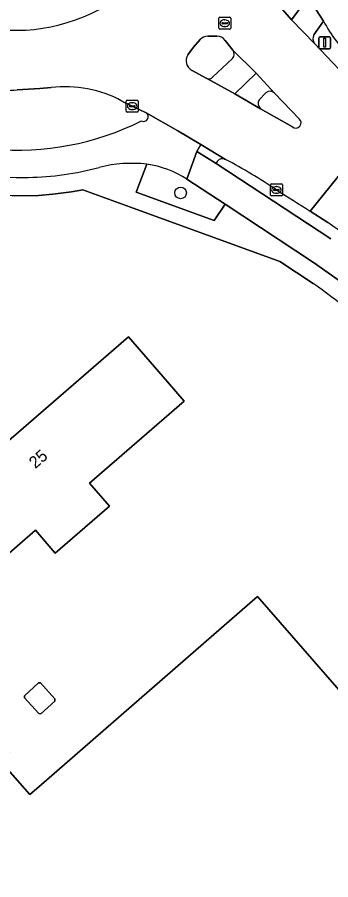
# Model space of a CAD drawing. Extents: x 156141 to 158132, y 385651 to 388333.
# Drawn here: x 156675.8 to 156702, y 386934.3 to 387006.5 of the extents above; entities that cross this region are included whole.
import ezdxf

# ---------------------------------------------------------------- set-up
doc = ezdxf.new("R2010")
doc.units = 0
for name, color, linetype in [('IMGEO_Berm_gesloten', 7, 'Continuous'), ('IMGEO_Berm_groen', 7, 'Continuous'), ('IMGEO_Boom', 7, 'Continuous'), ('IMGEO_Erf', 7, 'Continuous'), ('IMGEO_Fietspad_gesloten', 7, 'Continuous'), ('IMGEO_Groenvoorziening', 7, 'Continuous'), ('IMGEO_Kolk', 7, 'Continuous'), ('IMGEO_Lage_trafo', 7, 'Continuous'), ('IMGEO_Pand', 7, 'Continuous'), ('IMGEO_Pand_nummerreeks', 7, 'Continuous'), ('IMGEO_Rijbaan_lokaal_gesloten', 7, 'Continuous'), ('IMGEO_Rioolput', 7, 'Continuous'), ('IMGEO_Verkeersbordpaal', 7, 'Continuous'), ('IMGEO_Verkeerseiland_gesloten', 7, 'Continuous'), ('IMGEO_Verkeerseiland_groen', 7, 'Continuous'), ('IMGEO_Voetpad_gesloten', 7, 'Continuous'), ('IMGEO_Voetpad_open', 7, 'Continuous')]:
    doc.layers.add(name, color=color, linetype=linetype)

msp = doc.modelspace()

# ---------------------------------------------------------------- linework, layer by layer
at = {"layer": 'IMGEO_Berm_gesloten'}
msp.add_arc((156675.597, 387020.358), 15.001, 133.93925, 309.15005, dxfattribs=at)
at = {"layer": 'IMGEO_Berm_groen'}
for points in [[(156701.387, 387006.132), (156700.593, 387004.966)], [(156700.643, 387004.256), (156704.25, 387000.459), (156706.491, 386997.928), (156713.709, 386990.228), (156724.127, 386979.067), (156726.304, 386976.747)], [(156692.525, 386994.411), (156692.417, 386994.202), (156702.016, 386987.906)], [(156701.754, 386989.26), (156700.285, 386990.228)]]:
    msp.add_lwpolyline(points, dxfattribs=at)
for centre, radius, start, end in [((156713.634, 387012.787), 13.938, 208.5177, 224.98093), ((156701.143, 387004.648), 0.636, 149.98204, 218.07448), ((156692.945, 386994.076), 0.538, 61.94547, 141.39386), ((156669.268, 386949.806), 50.741, 56.25869, 61.86134), ((157395.376, 388104.661), 1313.435, 237.90174, 238.047508), ((156608.464, 386851.084), 166.72, 52.03516, 55.97478)]:
    msp.add_arc(centre, radius, start, end, dxfattribs=at)
at = {"layer": 'IMGEO_Boom'}
msp.add_circle((156689.433, 386991.752), 0.489, dxfattribs=at)
at = {"layer": 'IMGEO_Erf'}
msp.add_lwpolyline([(156700.528, 386984.181), (156697.738, 386986.014), (156685.251, 386990.546), (156681.241, 386992.002), (156680.289, 386991.852), (156678.752, 386991.632), (156677.529, 386991.543)], dxfattribs=at)
for points in [[(156666.435, 386963.585), (156685.066, 386979.707), (156688.338, 386975.926), (156689.732, 386974.316), (156681.806, 386967.458), (156683.477, 386965.527), (156678.942, 386961.603), (156677.285, 386963.518), (156671.114, 386958.178), (156669.706, 386959.805)], [(156632.813, 386922.979), (156634.616, 386924.548), (156624.471, 386936.156), (156653.216, 386961.202), (156653.899, 386960.418), (156657.074, 386963.181), (156656.396, 386963.957), (156657.592, 386965.002), (156675.1, 386944.876), (156674.346, 386944.22), (156676.807, 386941.391), (156677.562, 386942.047), (156695.881, 386957.981), (156709.331, 386942.518), (156708.055, 386941.409), (156711.049, 386937.974), (156712.323, 386939.084), (156722.503, 386927.388), (156699.852, 386907.726), (156709.71, 386896.409), (156679.137, 386869.744)], [(156676.361, 386949.497), (156676.371, 386949.672), (156677.539, 386950.742), (156677.709, 386950.734), (156678.912, 386949.403), (156678.921, 386949.226), (156677.749, 386948.16), (156677.562, 386948.171)]]:
    msp.add_lwpolyline(points, close=True, dxfattribs=at)
for centre, radius, start, end in [((156676.343, 387024.072), 32.55, 264.25312, 272.08738), ((156650.012, 386913.922), 86.534, 49.39568, 54.28376)]:
    msp.add_arc(centre, radius, start, end, dxfattribs=at)
at = {"layer": 'IMGEO_Fietspad_gesloten'}
for points in [[(156697.053, 387008.162), (156697.416, 387007.737), (156698.711, 387006.225), (156700.096, 387008.143), (156701.387, 387006.132)], [(156695.751, 387001.772), (156693.814, 387003.707)], [(156693.775, 387002.996), (156692.105, 387001.447)], [(156691.685, 387001.295), (156693.974, 387000.053), (156695.751, 387001.772)], [(156691.132, 386995.796), (156689.201, 386996.934), (156686.54, 386998.441)], [(156689.966, 386992.892), (156690.795, 386995.224), (156691.132, 386995.796)], [(156702.016, 386987.906), (156692.417, 386994.202), (156690.795, 386995.224), (156689.966, 386992.892), (156693.165, 386990.801), (156700.556, 386985.925), (156703.023, 386984.189)]]:
    msp.add_lwpolyline(points, dxfattribs=at)
for centre, radius, start, end in [((156713.634, 387012.787), 13.938, 208.5177, 224.98093), ((156693.328, 387003.377), 0.587, 319.52372, 34.19696), ((156691.781, 387001.685), 0.402, 256.11781, 323.67305), ((156686.341, 386998.114), 0.383, 241.1208, 58.64655), ((156675.698, 387018.728), 23.415, 265.18946, 296.52958), ((156676.28, 387024.756), 31.713, 256.01146, 270.71731), ((156676.29, 387017.188), 24.146, 270.9173, 285.22162), ((156685.357, 386983.114), 11.114, 83.58227, 104.20108), ((156685.487, 386986.096), 8.139, 56.6108, 82.14663)]:
    msp.add_arc(centre, radius, start, end, dxfattribs=at)
at = {"layer": 'IMGEO_Groenvoorziening'}
msp.add_lwpolyline([(156686.599, 386994.159), (156685.726, 386991.819), (156692.243, 386989.437), (156693.165, 386990.801), (156689.966, 386992.892)], dxfattribs=at)
msp.add_arc((156685.487, 386986.096), 8.139, 56.6108, 82.14663, dxfattribs=at)
at = {"layer": 'IMGEO_Kolk'}
for p, q in [((156684.886, 386998.58), (156684.886, 386999.432)), ((156684.961, 386999.506), (156685.813, 386999.506)), ((156685.145, 386999), (156685.145, 386999.012)), ((156685.583, 386998.963), (156685.185, 386998.963)), ((156685.188, 386999.049), (156685.586, 386999.049)), ((156685.374, 386999.286), (156685.399, 386999.286)), ((156685.629, 386999.012), (156685.629, 386999)), ((156685.887, 386999.432), (156685.887, 386998.58)), ((156685.813, 386998.506), (156684.961, 386998.506)), ((156685.397, 386998.726), (156685.372, 386998.726)), ((156696.951, 386991.574), (156696.951, 386992.426)), ((156697.026, 386992.5), (156697.878, 386992.5)), ((156697.952, 386992.426), (156697.952, 386991.574)), ((156697.21, 386991.994), (156697.21, 386992.006)), ((156697.648, 386991.957), (156697.25, 386991.957)), ((156697.253, 386992.043), (156697.651, 386992.043)), ((156697.462, 386991.72), (156697.437, 386991.72)), ((156697.439, 386992.28), (156697.464, 386992.28)), ((156697.694, 386992.006), (156697.694, 386991.994)), ((156697.878, 386991.5), (156697.026, 386991.5))]:
    msp.add_line(p, q, dxfattribs=at)
for points in [[(156684.886, 386998.58), (156684.886, 386999.432)], [(156684.961, 386999.506), (156685.813, 386999.506)], [(156685.887, 386999.432), (156685.887, 386998.58)], [(156685.813, 386998.506), (156684.961, 386998.506)], [(156696.951, 386991.574), (156696.951, 386992.426)], [(156697.026, 386992.5), (156697.878, 386992.5)], [(156697.952, 386992.426), (156697.952, 386991.574)], [(156697.878, 386991.5), (156697.026, 386991.5)]]:
    msp.add_lwpolyline(points, dxfattribs=at)
for centre, radius, start, end in [((156684.963, 386999.43), 0.0765, 91.55205, 178.44795), ((156684.963, 386999.43), 0.0765, 91.55205, 178.44795), ((156685.185, 386999.009), 0.0403, 85.87752, 175.75265), ((156685.182, 386998.999), 0.0366, 178.93798, 274.71019), ((156685.586, 386999.006), 0.043, 264.86636, 352.45326), ((156685.59, 386999.011), 0.0386, 1.73085, 96.63898), ((156685.811, 386999.43), 0.0765, 1.55205, 88.44795), ((156685.811, 386999.43), 0.0765, 1.55205, 88.44795), ((156684.963, 386998.582), 0.0765, 181.55205, 268.44795), ((156684.963, 386998.582), 0.0765, 181.55205, 268.44795), ((156685.811, 386998.582), 0.0765, 271.55205, 358.44795), ((156685.811, 386998.582), 0.0765, 271.55205, 358.44795), ((156697.028, 386992.424), 0.0765, 91.55205, 178.44795), ((156697.028, 386992.424), 0.0765, 91.55205, 178.44795), ((156697.876, 386992.424), 0.0765, 1.55205, 88.44795), ((156697.876, 386992.424), 0.0765, 1.55205, 88.44795), ((156697.25, 386992.003), 0.0403, 85.87752, 175.75265), ((156697.247, 386991.993), 0.0366, 178.93798, 274.71019), ((156697.651, 386992), 0.043, 264.86636, 352.45326), ((156697.655, 386992.005), 0.0386, 1.73085, 96.63898), ((156697.028, 386991.576), 0.0765, 181.55205, 268.44795), ((156697.028, 386991.576), 0.0765, 181.55205, 268.44795), ((156697.876, 386991.576), 0.0765, 271.55205, 358.44795), ((156697.876, 386991.576), 0.0765, 271.55205, 358.44795)]:
    msp.add_arc(centre, radius, start, end, dxfattribs=at)
for centre, major_axis, ratio, start_param, end_param in [((156685.373, 386999.006), (-0.387, 0.002), 0.722429, 4.712389, 7.853982), ((156685.398, 386999.006), (-0.39, 0.002), 0.717154, 1.570796, 4.712389), ((156697.438, 386992), (-0.387, 0.002), 0.722429, 4.712389, 7.853982), ((156697.463, 386992), (-0.39, 0.002), 0.717154, 1.570796, 4.712389)]:
    msp.add_ellipse(centre, major_axis=major_axis, ratio=ratio, start_param=start_param, end_param=end_param, dxfattribs=at)
at = {"layer": 'IMGEO_Lage_trafo'}
msp.add_lwpolyline([(156678.921, 386949.226), (156678.912, 386949.403), (156677.709, 386950.734), (156677.539, 386950.742), (156676.371, 386949.672), (156676.361, 386949.497), (156677.562, 386948.171), (156677.749, 386948.16)], close=True, dxfattribs=at)
at = {"layer": 'IMGEO_Pand'}
for points in [[(156671.114, 386958.178), (156677.285, 386963.518), (156678.942, 386961.603), (156683.477, 386965.527), (156681.806, 386967.458), (156689.732, 386974.316), (156688.338, 386975.926), (156685.066, 386979.707), (156666.435, 386963.585), (156669.706, 386959.805)], [(156675.1, 386944.876), (156657.592, 386965.002), (156656.396, 386963.957), (156657.074, 386963.181), (156653.899, 386960.418), (156653.216, 386961.202), (156624.471, 386936.156), (156634.616, 386924.548), (156632.813, 386922.979), (156679.137, 386869.744), (156709.71, 386896.409), (156699.852, 386907.726), (156722.503, 386927.388), (156712.323, 386939.084), (156711.049, 386937.974), (156708.055, 386941.409), (156709.331, 386942.518), (156695.881, 386957.981), (156677.562, 386942.047), (156676.807, 386941.391), (156674.346, 386944.22)]]:
    msp.add_lwpolyline(points, close=True, dxfattribs=at)
at = {"layer": 'IMGEO_Rijbaan_lokaal_gesloten'}
for points in [[(156700.285, 386990.228), (156706.491, 386997.928), (156704.25, 387000.459), (156700.643, 387004.256), (156698.711, 387006.225), (156697.416, 387007.737), (156697.053, 387008.162), (156697.006, 387008.217), (156696.765, 387008.618), (156696.534, 387008.98)], [(156691.699, 387004.871), (156692.479, 387004.875)], [(156690.024, 387003.314), (156690.513, 387003.945), (156691.076, 387004.581)], [(156693.153, 387004.516), (156693.814, 387003.707), (156695.751, 387001.772), (156697.301, 387000.092), (156699.359, 386997.959)], [(156698.793, 386997.276), (156696.126, 386998.785), (156693.974, 387000.053), (156691.685, 387001.295), (156691.506, 387001.392), (156690.387, 387002.002)], [(156675.762, 387000.384), (156677.652, 387000.475), (156678.6, 387000.563)], [(156684.526, 386999.439), (156685.387, 386999.006), (156686.54, 386998.441), (156689.201, 386996.934), (156691.132, 386995.796), (156693.198, 386994.55)], [(156726.304, 386976.747), (156724.127, 386979.067), (156713.709, 386990.228), (156706.491, 386997.928), (156700.285, 386990.228), (156701.754, 386989.26)]]:
    msp.add_lwpolyline(points, dxfattribs=at)
for centre, radius, start, end in [((156675.597, 387020.358), 15.001, 133.93925, 309.15005), ((156691.751, 387003.946), 0.926, 93.19203, 136.73094), ((156692.481, 387004.067), 0.808, 33.75037, 90.16645), ((156690.828, 387002.83), 0.938, 148.96179, 241.96928), ((156674.286, 387014.608), 14.3, 267.25824, 275.92404), ((156679.781, 386990.608), 10.025, 61.75242, 96.76785), ((156699.073, 386997.62), 0.444, 230.8475, 49.85562), ((156669.268, 386949.806), 50.741, 56.25869, 61.86134), ((157395.376, 388104.661), 1313.435, 237.90174, 238.047508), ((156608.464, 386851.084), 166.72, 52.03516, 55.97478)]:
    msp.add_arc(centre, radius, start, end, dxfattribs=at)
at = {"layer": 'IMGEO_Rioolput'}
for p, q in [((156692.629, 387005.525), (156692.629, 387006.377)), ((156692.704, 387006.451), (156693.556, 387006.451)), ((156693.117, 387006.231), (156693.142, 387006.231)), ((156693.63, 387006.377), (156693.63, 387005.525)), ((156693.556, 387005.451), (156692.704, 387005.451)), ((156692.888, 387005.945), (156692.888, 387005.957)), ((156693.326, 387005.908), (156692.928, 387005.908)), ((156692.931, 387005.994), (156693.329, 387005.994)), ((156693.14, 387005.671), (156693.115, 387005.671)), ((156693.372, 387005.957), (156693.372, 387005.945))]:
    msp.add_line(p, q, dxfattribs=at)
for points in [[(156692.629, 387005.525), (156692.629, 387006.377)], [(156692.704, 387006.451), (156693.556, 387006.451)], [(156693.63, 387006.377), (156693.63, 387005.525)], [(156693.556, 387005.451), (156692.704, 387005.451)]]:
    msp.add_lwpolyline(points, dxfattribs=at)
for centre, radius, start, end in [((156692.706, 387006.375), 0.0765, 91.55205, 178.44795), ((156692.706, 387006.375), 0.0765, 91.55205, 178.44795), ((156693.554, 387006.375), 0.0765, 1.55205, 88.44795), ((156693.554, 387006.375), 0.0765, 1.55205, 88.44795), ((156692.706, 387005.527), 0.0765, 181.55205, 268.44795), ((156692.706, 387005.527), 0.0765, 181.55205, 268.44795), ((156692.928, 387005.954), 0.0403, 85.87752, 175.75265), ((156692.925, 387005.944), 0.0366, 178.93798, 274.71019), ((156693.329, 387005.951), 0.043, 264.86636, 352.45326), ((156693.333, 387005.956), 0.0386, 1.73085, 96.63898), ((156693.554, 387005.527), 0.0765, 271.55205, 358.44795), ((156693.554, 387005.527), 0.0765, 271.55205, 358.44795)]:
    msp.add_arc(centre, radius, start, end, dxfattribs=at)
for centre, major_axis, ratio, start_param, end_param in [((156693.116, 387005.951), (-0.387, 0.002), 0.722429, 4.712389, 7.853982), ((156693.141, 387005.951), (-0.39, 0.002), 0.717154, 1.570796, 4.712389)]:
    msp.add_ellipse(centre, major_axis=major_axis, ratio=ratio, start_param=start_param, end_param=end_param, dxfattribs=at)
at = {"layer": 'IMGEO_Verkeersbordpaal'}
for p, q in [((156700.99, 387003.914), (156700.99, 387004.714)), ((156700.99, 387004.714), (156700.99, 387003.914)), ((156701.09, 387004.814), (156701.88, 387004.814)), ((156701.88, 387004.814), (156701.09, 387004.814)), ((156701.98, 387004.714), (156701.98, 387003.914)), ((156701.98, 387003.914), (156701.98, 387004.714)), ((156701.88, 387003.814), (156701.09, 387003.814)), ((156701.09, 387003.814), (156701.88, 387003.814))]:
    msp.add_line(p, q, dxfattribs=at)
msp.add_lwpolyline([(156701.41, 387004.689), (156701.56, 387004.689), (156701.56, 387003.939), (156701.41, 387003.939), (156701.41, 387004.689)], dxfattribs=at)
for centre, start, end in [((156701.09, 387004.714), 90, 180), ((156701.09, 387004.714), 90, 180), ((156701.88, 387004.714), 0, 90), ((156701.88, 387004.714), 360, 90), ((156701.09, 387003.914), 180, 270), ((156701.09, 387003.914), 180, 270), ((156701.88, 387003.914), 270, 0), ((156701.88, 387003.914), 270, 0)]:
    msp.add_arc(centre, 0.1, start, end, dxfattribs=at)
at = {"layer": 'IMGEO_Verkeerseiland_gesloten'}
for points in [[(156692.479, 387004.875), (156691.699, 387004.871)], [(156691.076, 387004.581), (156690.513, 387003.945), (156690.024, 387003.314)], [(156693.814, 387003.707), (156693.153, 387004.516)], [(156692.105, 387001.447), (156693.775, 387002.996)], [(156690.387, 387002.002), (156691.506, 387001.392), (156691.685, 387001.295)], [(156696.576, 387000.122), (156695.997, 386999.535)], [(156699.359, 386997.959), (156697.301, 387000.092)], [(156696.126, 386998.785), (156698.793, 386997.276)]]:
    msp.add_lwpolyline(points, dxfattribs=at)
for centre, radius, start, end in [((156691.751, 387003.946), 0.926, 93.19203, 136.73094), ((156692.481, 387004.067), 0.808, 33.75037, 90.16645), ((156690.828, 387002.83), 0.938, 148.96179, 241.96928), ((156693.328, 387003.377), 0.587, 319.52372, 34.19696), ((156691.781, 387001.685), 0.402, 256.11781, 323.67305), ((156696.923, 386999.729), 0.524, 43.85066, 131.41032), ((156696.56, 386999.246), 0.633, 152.79102, 226.72775), ((156699.073, 386997.62), 0.444, 230.8475, 49.85562)]:
    msp.add_arc(centre, radius, start, end, dxfattribs=at)
at = {"layer": 'IMGEO_Verkeerseiland_groen'}
for points in [[(156678.6, 387000.563), (156677.652, 387000.475), (156675.762, 387000.384)], [(156686.54, 386998.441), (156685.387, 386999.006), (156684.526, 386999.439)]]:
    msp.add_lwpolyline(points, dxfattribs=at)
for centre, radius, start, end in [((156674.286, 387014.608), 14.3, 267.25824, 275.92404), ((156679.781, 386990.608), 10.025, 61.75242, 96.76785), ((156686.341, 386998.114), 0.383, 241.1208, 58.64655), ((156675.698, 387018.728), 23.415, 265.18946, 296.52958)]:
    msp.add_arc(centre, radius, start, end, dxfattribs=at)
at = {"layer": 'IMGEO_Voetpad_gesloten'}
for points in [[(156695.751, 387001.772), (156693.974, 387000.053), (156696.126, 386998.785)], [(156697.301, 387000.092), (156695.751, 387001.772)], [(156695.997, 386999.535), (156696.576, 387000.122)]]:
    msp.add_lwpolyline(points, dxfattribs=at)
for centre, radius, start, end in [((156696.923, 386999.729), 0.524, 43.85066, 131.41032), ((156696.56, 386999.246), 0.633, 152.79102, 226.72775)]:
    msp.add_arc(centre, radius, start, end, dxfattribs=at)
at = {"layer": 'IMGEO_Voetpad_open'}
for points in [[(156700.096, 387008.143), (156698.711, 387006.225), (156700.643, 387004.256)], [(156700.593, 387004.966), (156701.387, 387006.132), (156700.096, 387008.143)], [(156691.132, 386995.796), (156690.795, 386995.224), (156692.417, 386994.202), (156692.525, 386994.411)], [(156693.198, 386994.55), (156691.132, 386995.796)], [(156703.023, 386984.189), (156700.556, 386985.925), (156693.165, 386990.801), (156692.243, 386989.437), (156685.726, 386991.819), (156686.599, 386994.159)], [(156677.529, 386991.543), (156678.752, 386991.632), (156680.289, 386991.852), (156681.241, 386992.002), (156685.251, 386990.546), (156697.738, 386986.014), (156700.528, 386984.181)]]:
    msp.add_lwpolyline(points, dxfattribs=at)
for centre, radius, start, end in [((156701.143, 387004.648), 0.636, 149.98204, 218.07448), ((156692.945, 386994.076), 0.538, 61.94547, 141.39386), ((156676.28, 387024.756), 31.713, 256.01146, 270.71731), ((156676.29, 387017.188), 24.146, 270.9173, 285.22162), ((156685.357, 386983.114), 11.114, 83.58227, 104.20108), ((156676.343, 387024.072), 32.55, 264.25312, 272.08738), ((156650.012, 386913.922), 86.534, 49.39568, 54.28376)]:
    msp.add_arc(centre, radius, start, end, dxfattribs=at)

# ---------------------------------------------------------------- texts
at = {"layer": 'IMGEO_Pand_nummerreeks'}
msp.add_text('25', height=1, rotation=40.87068, dxfattribs=at).set_placement((156677.274, 386968.627))

doc.saveas('drawing.dxf')
